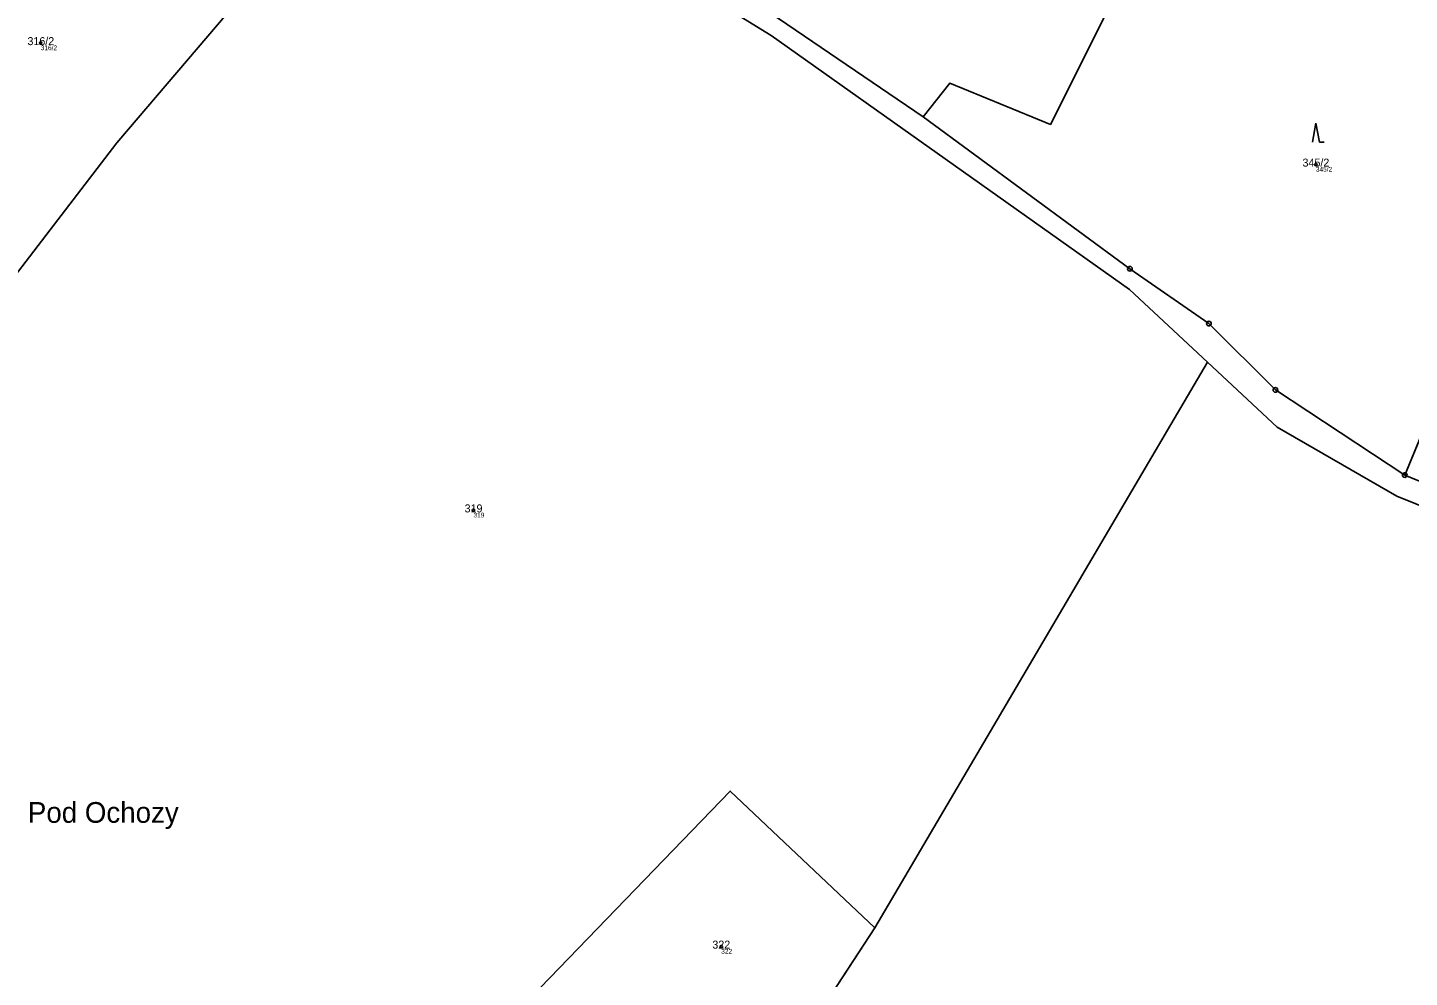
# Model space of a CAD drawing. Extents: x -644096 to -634268, y -1141430 to -1133463.
# Drawn here: x -639893.1 to -639599.6, y -1135908.9 to -1135707.1 of the extents above; entities that cross this region are included whole.
import ezdxf

# ---------------------------------------------------------------- set-up
doc = ezdxf.new("R2010")
doc.units = 0
for name, color, linetype in [('_CIVIL_CONSTRUCTION', 7, 'Continuous'), ('Definiční body', 7, 'Continuous'), ('Polygon parcely', 7, 'Continuous'), ('spodek_zarez', 7, 'Continuous'), ('svrsek_osa_sjezdy', 7, 'Continuous'), ('svrsek_osa_VRT', 7, 'Continuous'), ('svrsek_popisy_VRT', 7, 'Continuous'), ('terminal_VRT', 7, 'Continuous')]:
    doc.layers.add(name, color=color, linetype=linetype)

msp = doc.modelspace()

# ---------------------------------------------------------------- linework, layer by layer
at = {"layer": '_CIVIL_CONSTRUCTION'}
for centre, radius in [((-639658.97, -1135758.33), 0.5), ((-639658.97, -1135758.33), 0.0303), ((-639642.2, -1135769.98), 0.5), ((-639642.2, -1135769.98), 0.0303), ((-639628.07, -1135784.07), 0.5), ((-639628.07, -1135784.07), 0.0303), ((-639600.59, -1135802.18), 0.5), ((-639600.59, -1135802.18), 0.0303)]:
    msp.add_circle(centre, radius, dxfattribs=at)
at = {"layer": 'Definiční body'}
for centre in [(-639890.34, -1135710.37), (-639619.46, -1135736.19), (-639798.42, -1135809.69), (-639745.79, -1135902.41)]:
    msp.add_circle(centre, 0.25, dxfattribs=at)
at = {"layer": 'Polygon parcely'}
for points in [[(-639722.9, -1135600.2), (-639727.74, -1135607.13), (-639743.27, -1135629.37), (-639745.63, -1135633.81), (-639747.73, -1135637.77), (-639711.7, -1135661.85), (-639733.62, -1135705.13), (-639702.89, -1135726.06), (-639697.26, -1135718.87), (-639675.85, -1135727.64), (-639655.24, -1135686.4), (-639603.77, -1135611.19), (-639580.74, -1135523.78), (-639606.77, -1135527.51), (-639608.7, -1135534.56), (-639618.63, -1135561.95), (-639632.39, -1135583.22), (-639701.85, -1135561.54), (-639709.35, -1135580.59), (-639713.41, -1135586.95)], [(-639924.63, -1135797.28), (-639874.21, -1135731.59), (-639810.43, -1135656.74), (-639831.93, -1135635.07), (-639868.46, -1135616.89), (-639900.67, -1135662.12), (-639915.6, -1135691.73), (-639914.9, -1135705.31), (-639933, -1135710.85), (-639949.08, -1135737.66), (-639972.75, -1135766.02), (-639928.51, -1135806.72)], [(-640036.65, -1135919.83), (-640051.43, -1135936.09), (-640011.39, -1135934.6), (-639999.75, -1135933.24), (-639987.27, -1135930.53), (-639967.01, -1135919.33), (-639934.54, -1135911.37), (-639788.31, -1135915.37), (-639743.86, -1135869.36), (-639713.15, -1135898.41), (-639642.47, -1135778.21), (-639659.03, -1135762.72), (-639735.18, -1135708.71), (-639783.42, -1135679.01), (-639810.43, -1135656.74), (-639874.21, -1135731.59), (-639924.63, -1135797.28), (-639928.51, -1135806.72), (-639935.08, -1135824.02), (-640004.02, -1135904.49), (-640019.31, -1135907.1)], [(-639655.24, -1135686.4), (-639675.85, -1135727.64), (-639697.26, -1135718.87), (-639702.89, -1135726.06), (-639658.97, -1135758.33), (-639642.2, -1135769.98), (-639628.07, -1135784.07), (-639600.59, -1135802.18), (-639572.74, -1135734.57), (-639567.13, -1135725.15), (-639554.33, -1135705.17), (-639544.39, -1135676.75), (-639561.92, -1135677.94), (-639615.64, -1135689.21), (-639640.42, -1135687.48)], [(-639481.06, -1135779.15), (-639488.59, -1135777.41), (-639541.44, -1135748.65), (-639572.74, -1135734.57), (-639600.59, -1135802.18), (-639564.17, -1135817.07), (-639495.59, -1135828.57), (-639486.86, -1135802.88)], [(-639369.59, -1135894.74), (-639341.35, -1135829.25), (-639383.18, -1135824.07), (-639418.51, -1135824.08), (-639496.61, -1135832.72), (-639565.59, -1135821.48), (-639602.24, -1135806.67), (-639627.7, -1135792.02), (-639642.47, -1135778.21), (-639713.15, -1135898.41), (-639730.79, -1135925.37), (-639679.03, -1135936.84), (-639539.28, -1135990.6), (-639499.67, -1136009.57), (-639466.45, -1136048.18), (-639440.86, -1136001.58), (-639404.3, -1135951.09)], [(-639788.31, -1135915.37), (-639730.79, -1135925.37), (-639713.15, -1135898.41), (-639743.86, -1135869.36)]]:
    msp.add_lwpolyline(points, close=True, dxfattribs=at)
for points in [[(-639564.17, -1135817.07), (-639600.59, -1135802.18), (-639628.07, -1135784.07), (-639642.2, -1135769.98), (-639658.97, -1135758.33), (-639702.89, -1135726.06), (-639733.62, -1135705.13), (-639781.76, -1135675.32), (-639807.99, -1135653.92), (-639828.87, -1135632.91), (-639866.18, -1135614.57), (-639894.58, -1135602.21)], [(-639897.04, -1135604.54), (-639868.46, -1135616.89), (-639831.93, -1135635.07), (-639810.43, -1135656.74), (-639783.42, -1135679.01), (-639735.18, -1135708.71), (-639659.03, -1135762.72), (-639642.47, -1135778.21), (-639627.7, -1135792.02), (-639602.24, -1135806.67), (-639565.59, -1135821.48)]]:
    msp.add_lwpolyline(points, dxfattribs=at)
at = {"layer": 'spodek_zarez'}
msp.add_circle((-638683.07, -1137056.85), 1378.08, dxfattribs=at)
at = {"layer": 'svrsek_osa_sjezdy'}
for p, q in [((-639619.46, -1135727.39), (-639620.21, -1135731.39)), ((-639618.71, -1135731.39), (-639619.46, -1135727.39)), ((-639618.71, -1135731.39), (-639617.71, -1135731.39))]:
    msp.add_line(p, q, dxfattribs=at)
at = {"layer": 'terminal_VRT'}
for p, q in [((-639733.62, -1135705.13), (-639702.89, -1135726.06)), ((-639600.59, -1135802.18), (-639572.74, -1135734.57)), ((-639642.47, -1135778.21), (-639713.15, -1135898.41)), ((-639713.15, -1135898.41), (-639730.79, -1135925.37))]:
    msp.add_line(p, q, dxfattribs=at)
for points in [[(-639928.51, -1135806.72), (-639924.63, -1135797.28), (-639874.21, -1135731.59), (-639810.43, -1135656.74)], [(-639810.43, -1135656.74), (-639783.42, -1135679.01), (-639735.18, -1135708.71), (-639659.03, -1135762.72), (-639642.47, -1135778.21)], [(-639655.24, -1135686.4), (-639675.85, -1135727.64), (-639697.26, -1135718.87), (-639702.89, -1135726.06)], [(-639702.89, -1135726.06), (-639658.97, -1135758.33), (-639642.2, -1135769.98), (-639628.07, -1135784.07), (-639600.59, -1135802.18)], [(-639642.47, -1135778.21), (-639627.7, -1135792.02), (-639602.24, -1135806.67), (-639565.59, -1135821.48), (-639496.61, -1135832.72), (-639418.51, -1135824.08), (-639383.18, -1135824.07)], [(-639495.59, -1135828.57), (-639564.17, -1135817.07), (-639600.59, -1135802.18)], [(-639788.31, -1135915.37), (-639743.86, -1135869.36), (-639713.15, -1135898.41)]]:
    msp.add_lwpolyline(points, dxfattribs=at)

# ---------------------------------------------------------------- texts
at = {"layer": 'Definiční body'}
for s, p in [('316/2', (-639890.34, -1135711.86)), ('345/2', (-639619.46, -1135737.68)), ('319', (-639798.42, -1135811.18)), ('322', (-639745.79, -1135903.9))]:
    msp.add_text(s, height=1, dxfattribs=at).set_placement(p)
at = {"layer": 'svrsek_osa_VRT'}
for s, p in [('316/2', (-639893.18, -1135710.79)), ('345/2', (-639622.3, -1135736.61)), ('319', (-639800.31, -1135810.11)), ('322', (-639747.68, -1135902.83))]:
    msp.add_text(s, height=1.7, dxfattribs=at).set_placement(p)
at = {"layer": 'svrsek_popisy_VRT'}
msp.add_text('Pod Ochozy', height=4.4, dxfattribs=at).set_placement((-639893.09, -1135876.08))

doc.saveas('drawing.dxf')
